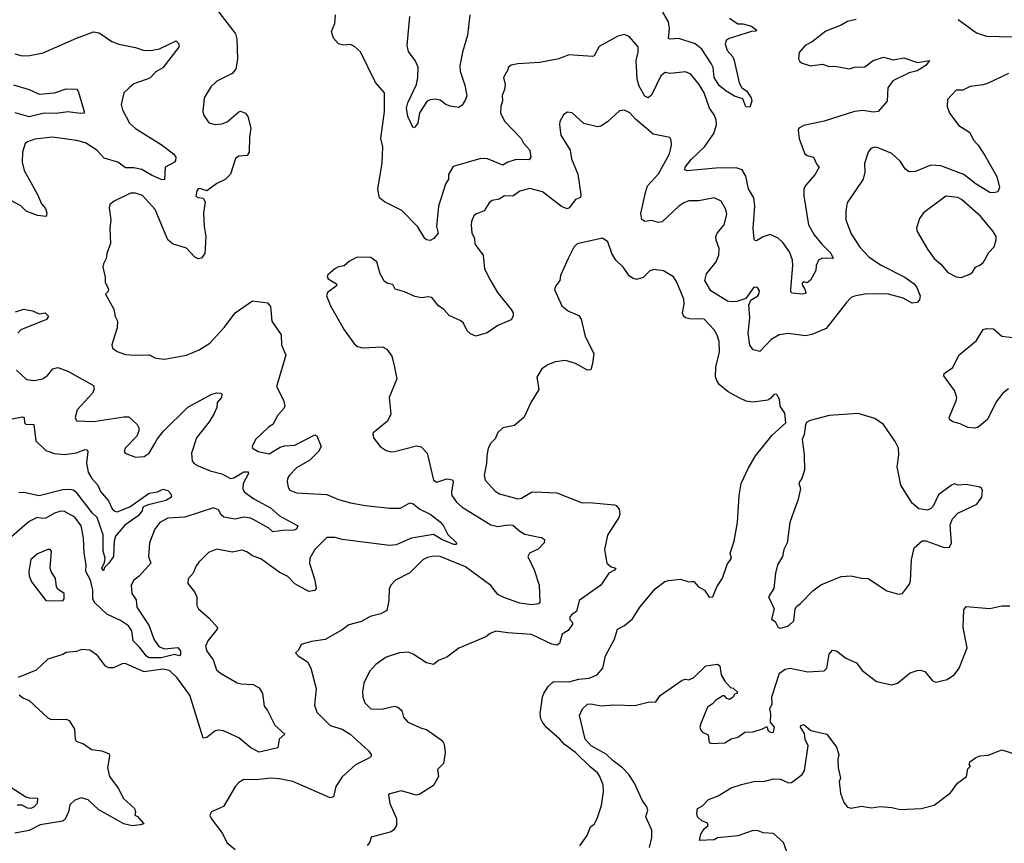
# Model space of a CAD drawing. Extents: x 1690054 to 1842981, y 782881 to 914114.
# Tile 496 of 656: x 1809570 to 1815390, y 805699 to 810567. Entities that reach past the tile are written whole.
import ezdxf

# ---------------------------------------------------------------- set-up
doc = ezdxf.new("R2010")
doc.units = 0

msp = doc.modelspace()

# ---------------------------------------------------------------- linework, layer by layer
at = {"layer": '0CON10XD'}
for points in [[(1810685, 810693.3), (1810827.9, 810507.9), (1810844.4, 810484.4), (1810852.2, 810452.2), (1810857.1, 810335), (1810847.8, 810275), (1810825, 810250), (1810735, 810203.8), (1810699.7, 810170.3), (1810659.4, 810105), (1810651.4, 810025), (1810655.8, 810005), (1810686.8, 809956.8), (1810725, 809946.9), (1810765, 809951.9), (1810796.1, 809963.9), (1810865, 810023.3), (1810875, 810026.2), (1810905, 810013.8), (1810918.6, 809995), (1810935.4, 809925.4), (1810927.3, 809872.7), (1810926.9, 809785), (1810913.3, 809765), (1810865, 809760), (1810845, 809746.7), (1810815.4, 809654.6), (1810785, 809622.9), (1810735, 809598.6), (1810675, 809556), (1810635, 809568.6), (1810625, 809567.1), (1810616, 809555), (1810610, 809525), (1810625, 809516.7), (1810655, 809512.5), (1810665, 809490), (1810656.7, 809425), (1810660, 809345), (1810670, 809285), (1810663.3, 809185), (1810645, 809157.5), (1810625, 809153.8), (1810605, 809164.2), (1810555, 809215.8), (1810473.1, 809243.1), (1810445.8, 809265), (1810370, 809445), (1810295, 809528.6), (1810255, 809542.5), (1810225, 809542), (1810127.5, 809495), (1810102.5, 809475), (1810097.5, 809455), (1810108.6, 809385), (1810103.1, 809335), (1810106.7, 809245), (1810084.4, 809185), (1810081.4, 809155), (1810064.3, 809125), (1810060.8, 809105), (1810074.2, 809045), (1810074.3, 809015), (1810094, 808975), (1810090.7, 808959.3), (1810077.5, 808945), (1810125.5, 808855.5), (1810133, 808813), (1810148, 808785), (1810146.5, 808745), (1810121.4, 808671.4), (1810113.3, 808645), (1810117.5, 808625), (1810145, 808605.6), (1810195, 808588.8), (1810246.4, 808583.6), (1810335, 808586.9), (1810375, 808565.8), (1810425, 808561.4), (1810555, 808584.3), (1810630, 808615), (1810693.3, 808655), (1810780.3, 808749.7), (1810844, 808835), (1810945, 808906.2), (1811033.9, 808893.9), (1811051.2, 808871.2), (1811060.8, 808785), (1811114.2, 808705), (1811116.7, 808645), (1811142, 808585), (1811090, 808405), (1811090, 808395), (1811128.3, 808318.3), (1811136, 808285), (1811131.2, 808268.8)], [(1814515, 810567.3), (1814463.5, 810556.5), (1814425.3, 810534.7), (1814335, 810499.2), (1814253.4, 810436.6), (1814212, 810415), (1814177.7, 810372.3), (1814173.8, 810335), (1814180.5, 810320.5), (1814195, 810310), (1814245, 810294.3), (1814315, 810304.2), (1814355, 810290.5), (1814385, 810293.1), (1814475, 810277.3), (1814505, 810286.2), (1814565, 810288.8), (1814615, 810325.5), (1814675.6, 810345.6), (1814735, 810330.6), (1814795, 810340.8), (1814875.8, 810314.2), (1814947.5, 810325), (1814925, 810296.7), (1814875, 810265.6), (1814827.1, 810252.9), (1814730.8, 810205), (1814701.4, 810165), (1814698.1, 810085), (1814645, 810024.6), (1814615, 810021.5), (1814555, 810029.5), (1814505, 810024.6), (1814325, 809966.5), (1814205, 809940.8), (1814175.7, 809925), (1814170.5, 809915), (1814176.9, 809863.1), (1814210, 809775), (1814225, 809764.6), (1814262, 809755), (1814281.2, 809711.2), (1814295.8, 809695), (1814268.9, 809651.1), (1814213.7, 809586.3), (1814204.4, 809565), (1814204.4, 809525.6), (1814232.9, 809355), (1814266.4, 809295), (1814310.5, 809240.5), (1814365, 809187.5), (1814377.5, 809155), (1814315, 809158.1), (1814291.2, 809145), (1814278, 809115), (1814276.2, 809085), (1814245, 809027.5), (1814225, 809012.5), (1814205, 809017.5), (1814195, 809010), (1814195, 809000), (1814211.2, 808975), (1814216, 808955), (1814211.7, 808948.3), (1814196.1, 808943.9), (1814135, 808951.2), (1814128.3, 808958.3), (1814126.9, 808975), (1814140.4, 809115), (1814136.9, 809145), (1814120, 809195), (1814080.9, 809250.9), (1814052, 809275), (1814005, 809296.7), (1813965, 809284.5), (1813925, 809260), (1813915, 809261.2), (1813910.3, 809270.3), (1813904.5, 809335), (1813914.5, 809465), (1813908.8, 809515), (1813878.1, 809568.1), (1813862.3, 809642.3), (1813840.2, 809680.2), (1813805, 809691.5), (1813685, 809690.3), (1813515, 809673.6), (1813500.6, 809680.6), (1813503.1, 809695), (1813539.6, 809740.4), (1813616.9, 809815), (1813673.1, 809895), (1813687.8, 809945), (1813686.2, 809976.2), (1813675.6, 810005), (1813647.9, 810045), (1813616.1, 810135), (1813585.4, 810185), (1813537.1, 810245), (1813505, 810258.2), (1813415, 810250), (1813385.6, 810254.4), (1813359.4, 810235), (1813305, 810120.6), (1813285, 810105.6), (1813265, 810114.3), (1813231.6, 810175), (1813218.8, 810215), (1813212.8, 810325), (1813225.3, 810375), (1813226.2, 810406.2), (1813175, 810465.8), (1813145, 810480), (1813105, 810470), (1812995, 810408), (1812965.8, 810354.2), (1812955, 810348.8), (1812815, 810358.6), (1812755.7, 810335.7), (1812644.2, 810314.2), (1812515, 810306.7), (1812475, 810297.5), (1812457.5, 810285), (1812457.5, 810275), (1812430, 810225), (1812438.8, 810185), (1812436.2, 810155), (1812421.7, 810118.3), (1812423, 810087), (1812413.3, 810055), (1812410.8, 810015), (1812437.5, 809965), (1812533.6, 809865), (1812548.1, 809838.1), (1812585.5, 809795), (1812590, 809755), (1812580.3, 809739.7), (1812505, 809740.4), (1812455, 809725.5), (1812425, 809708.2), (1812335, 809743.9), (1812295, 809746), (1812131.1, 809698.9), (1812105, 809652.5), (1812104.2, 809625), (1812085.6, 809594.4), (1812044.7, 809465.3), (1812033.8, 809345), (1812042.9, 809305), (1812017.1, 809272.9), (1811995, 809262.5), (1811975, 809265.8), (1811965, 809274.3), (1811922.9, 809342.9), (1811829.1, 809439.1), (1811725, 809490), (1811696, 809515), (1811687.1, 809565), (1811711.3, 809721.3), (1811715.3, 809815), (1811705.2, 809865), (1811726.8, 810025), (1811725.6, 810135), (1811672.9, 810195), (1811585, 810376.2), (1811549.1, 810409.1), (1811525, 810420), (1811485, 810417.1), (1811454.6, 810424.6), (1811425, 810458.8), (1811413.2, 810496.8), (1811432.9, 810545), (1811436.9, 810595)], [(1812230, 810595), (1812217.5, 810475), (1812187.2, 810375), (1812170.8, 810295), (1812172.6, 810262.6), (1812200.4, 810180.4), (1812212.1, 810117.9), (1812205.7, 810095), (1812185, 810062.5), (1812165, 810048.8), (1812115, 810055.7), (1812088.8, 810065), (1812055, 810091.2), (1812025, 810098), (1811995, 810093.3), (1811977, 810083), (1811933.6, 810016.4), (1811922.2, 809955), (1811905, 809931.2), (1811895, 809927.5), (1811863.1, 809995), (1811855.6, 810045), (1811863.5, 810075), (1811914.6, 810185), (1811922.9, 810225), (1811925, 810286.7), (1811906.6, 810326.6), (1811868.3, 810378.3), (1811860.8, 810415), (1811875.7, 810585)], [(1813765.6, 810575.6), (1813815, 810542), (1813845, 810542), (1813895, 810528.8), (1813927.5, 810505), (1813921.7, 810498.3), (1813895, 810497.5), (1813762.5, 810455), (1813745.9, 810444.1), (1813738.8, 810425), (1813751.2, 810385), (1813785, 810346.7), (1813793.8, 810325), (1813823, 810193), (1813837.5, 810165), (1813865, 810146.7), (1813893.3, 810105), (1813897.5, 810085), (1813885, 810050), (1813862.7, 810052.7), (1813845, 810100), (1813795, 810116), (1813745, 810144.4), (1813705, 810178.9), (1813674.2, 810225), (1813669.5, 810285), (1813657.3, 810307.3), (1813602.5, 810392.5), (1813562.5, 810425), (1813465, 810456.4), (1813415, 810451.1), (1813405.7, 810455.7), (1813411.3, 810515), (1813404.7, 810554.7), (1813370.6, 810610.6)], [(1815117.8, 810567.8), (1815225, 810488.9), (1815285, 810468.9), (1815435, 810466.5)], [(1809540, 810365), (1809585, 810353.1), (1809630, 810355), (1809708.3, 810371.7), (1809905, 810458.6), (1810005, 810495.6), (1810038.9, 810488.9), (1810115, 810437.5), (1810155, 810422.5), (1810255, 810402.9), (1810305.4, 810385.4), (1810353.8, 810386.2), (1810396.7, 810395), (1810495, 810441.2), (1810511.2, 810425), (1810510.8, 810405), (1810415, 810283.1), (1810375, 810258.6), (1810338.2, 810221.8), (1810245, 810188.5), (1810216.4, 810163.6), (1810185.8, 810134.2), (1810169.4, 810065), (1810176.9, 810035), (1810219.4, 809955), (1810253.7, 809923.7), (1810405, 809830), (1810478, 809775), (1810492, 809755), (1810491.2, 809735), (1810484, 809725), (1810428.8, 809695), (1810425, 809621.2), (1810405, 809623.5), (1810348.2, 809648.2), (1810291.8, 809681.8), (1810245, 809692), (1810195, 809692.5), (1810149.5, 809725), (1810068.7, 809748.7), (1810026.4, 809796.4), (1809958.5, 809838.5), (1809905, 809853.8), (1809762.6, 809872.6), (1809659.8, 809860.2), (1809615, 809845.6), (1809602.5, 809835), (1809585.6, 809785), (1809584.5, 809725), (1809595.4, 809675), (1809675, 809534.3), (1809698.3, 809478.3), (1809721.2, 809451.2), (1809730, 809425), (1809725.5, 809404.5), (1809675, 809409.5), (1809608, 809435), (1809576.3, 809466.3), (1809524.6, 809494.6)], [(1815415, 810250), (1815295, 810192.3), (1815265, 810181.8), (1815187.3, 810172.7), (1815145, 810150), (1815105, 810151.5), (1815054.2, 810095), (1815051.4, 810055), (1815066.5, 810015), (1815121.7, 809941.7), (1815185, 809899.4), (1815208.2, 809855), (1815235.6, 809825), (1815274.3, 809765), (1815345, 809641.2), (1815361.4, 809575), (1815350.5, 809549.5), (1815326.9, 809543.1), (1815305, 809545.7), (1815224.1, 809594.1), (1815151.2, 809651.2), (1815015, 809703.7), (1814955, 809706.7), (1814865, 809669.1), (1814825, 809668.6), (1814804.2, 809685), (1814775, 809730.8), (1814725, 809776.4), (1814645, 809810.5), (1814625, 809812.9), (1814600, 809805), (1814584.2, 809785), (1814563.6, 809716.4), (1814566.1, 809665), (1814556.3, 809623.7), (1814460, 809485), (1814452.2, 809437.8), (1814452.1, 809385), (1814485, 809302), (1814535, 809222.5), (1814588.9, 809165), (1814658, 809118), (1814801.9, 809045), (1814857.8, 809005), (1814871.9, 808985), (1814891.4, 808935), (1814889.1, 808910.9), (1814875, 808896.2), (1814845, 808890.8), (1814791.9, 808921.9), (1814705.3, 808945.3), (1814575, 808946.9), (1814505, 808933.5), (1814485, 808924.2), (1814456, 808895), (1814337.2, 808742.8), (1814252.7, 808707.3), (1814215, 808698.8), (1814115, 808713.3), (1814058.8, 808705), (1814012.2, 808677.8), (1813945, 808606.7), (1813905, 808616.2), (1813885, 808642.5), (1813875.9, 808715), (1813886.2, 808805), (1813879.5, 808879.5), (1813890.7, 808909.3), (1813932.5, 808935), (1813938.8, 808945), (1813943.3, 808965), (1813930, 808985), (1813915, 808986.2), (1813905, 808980), (1813861.7, 808918.3), (1813808.8, 808901.2), (1813775, 808899.1), (1813754.4, 808904.4), (1813655.7, 808965), (1813618.6, 809025), (1813628.5, 809065), (1813685.6, 809135), (1813702.7, 809175), (1813704.5, 809215), (1813685.8, 809264.2), (1813684.3, 809285), (1813692.9, 809305), (1813734.4, 809355.6), (1813748.9, 809415), (1813744.3, 809445), (1813716, 809495), (1813675, 809514.2), (1813585, 809495.6), (1813525, 809496.5), (1813495, 809485.4), (1813465.3, 809464.7), (1813368.2, 809371.8), (1813345, 809369.4), (1813305, 809380.6), (1813264.3, 809374.3), (1813246.7, 809386.7), (1813241.7, 809421.7), (1813268.9, 809545), (1813280.4, 809585), (1813345, 809655.6), (1813410, 809775), (1813422.9, 809825), (1813421.2, 809855), (1813411.7, 809871.7), (1813315, 809890.8), (1813209.1, 809979.1), (1813176.4, 810016.4), (1813145, 810032), (1813115, 810028), (1813045, 809963.3), (1813005, 809938), (1812985.6, 809934.4), (1812905, 809953.3), (1812836.1, 810016.1), (1812805, 810020), (1812783.8, 810005), (1812762.9, 809965), (1812760, 809945), (1812768, 809885), (1812822.9, 809795), (1812831.9, 809745), (1812868.5, 809655), (1812885.9, 809534.1), (1812883.9, 809516.1), (1812855, 809504.5), (1812817.7, 809455), (1812805, 809448.9), (1812772.8, 809462.8), (1812660.1, 809550.1), (1812585, 809570), (1812525, 809553.4), (1812485, 809523.9), (1812435, 809525.5), (1812404.4, 809505.6), (1812362.1, 809497.9), (1812345, 809483.8), (1812315, 809438), (1812265, 809417.5), (1812255, 809407.5), (1812239.5, 809375), (1812237.5, 809355), (1812241.8, 809305), (1812258.8, 809275), (1812260.3, 809240.3), (1812310, 809175), (1812317.5, 809095), (1812351.8, 809025), (1812394.3, 808955), (1812475.7, 808855), (1812485.6, 808835), (1812485.6, 808815), (1812475, 808793.3), (1812395, 808760), (1812333, 808717), (1812265, 808695.7), (1812235, 808710), (1812215, 808728.8), (1812193.6, 808773.6), (1812177.5, 808787.5), (1812108.9, 808818.9), (1812076, 808855), (1812045.5, 808875.5), (1812005, 808925.7), (1811985, 808930), (1811945, 808924), (1811905, 808932), (1811845, 808959.2), (1811790, 808975), (1811775, 809002.5), (1811745, 809008.8), (1811725, 809020), (1811700, 809065), (1811680, 809135), (1811645, 809162), (1811565, 809164), (1811519.3, 809140.7), (1811488.3, 809111.7), (1811455, 809106.7), (1811432.5, 809095), (1811390.7, 809059.3), (1811386.7, 809045), (1811392.5, 809035), (1811442.5, 809005), (1811442.5, 808995), (1811390, 808955), (1811383.3, 808935), (1811406.2, 808875), (1811488, 808735), (1811548.7, 808648.7), (1811566.7, 808635), (1811595, 808628.6), (1811713.9, 808633.9), (1811740.5, 808620.5), (1811768.8, 808578.8), (1811784.2, 808514.2)], [(1809532.7, 810182.7), (1809625, 810155.4), (1809685, 810126.7), (1809775, 810135.7), (1809845, 810159.2), (1809905.5, 810155.5), (1809915.8, 810145), (1809950, 810025), (1809950, 810015), (1809927.1, 810012.9), (1809855, 810022.5), (1809785, 810012.8), (1809715, 810015.4), (1809625, 809992.3), (1809542.7, 810017.3)], [(1815135, 809044.2), (1815185, 809062.9), (1815202, 809075), (1815219.2, 809105), (1815245, 809116.2), (1815266.1, 809133.9), (1815298.5, 809191.5), (1815330, 809225), (1815341.4, 809265), (1815340.8, 809285), (1815324.3, 809315), (1815249.4, 809405), (1815137.1, 809505), (1815115, 809516.5), (1815045, 809523.5), (1814912, 809425), (1814888.3, 809391.7), (1814870, 809335), (1814874.4, 809314.4), (1814935, 809210), (1814975, 809156), (1815015, 809122.5), (1815055, 809073.5), (1815105, 809047.5), (1815135, 809044.2)], [(1812880, 805685), (1812923.8, 805745), (1812944.3, 805795.7), (1812965, 805813.3), (1812983.8, 805845), (1813007.9, 805922.1), (1813020, 806005), (1813018.6, 806045), (1812997.2, 806097.2), (1812985.7, 806115), (1812941.9, 806151.9), (1812855.5, 806235), (1812787.3, 806285), (1812761.9, 806315), (1812683.6, 806383.6), (1812659.2, 806415), (1812650, 806435), (1812647.1, 806465), (1812660.8, 806565), (1812668.6, 806585), (1812693.4, 806626.6), (1812725, 806655.6), (1812815, 806654.5), (1812875, 806669.5), (1812935, 806675.6), (1812983.3, 806695), (1813016, 806735), (1813032.7, 806807.3), (1813086.2, 806905), (1813104.2, 806965.8), (1813145, 806986.2), (1813191.2, 807025), (1813235.7, 807094.3), (1813325, 807203.3), (1813383.9, 807246.1), (1813405, 807253.3), (1813475, 807261.2), (1813524.1, 807244.1), (1813543, 807247), (1813555, 807247.5), (1813582.5, 807215), (1813617.5, 807195), (1813644.2, 807154.2), (1813666.7, 807155), (1813691.2, 807215), (1813723, 807267), (1813752.1, 807347.9), (1813777.1, 807385), (1813769.2, 807415), (1813792.9, 807485), (1813811.9, 807595), (1813821.8, 807755), (1813834.5, 807825), (1813875, 807914.2), (1813919.9, 807990.1), (1814017.9, 808112.1), (1814097.5, 808185), (1814091.7, 808241.7), (1814065, 808282.5), (1814060.8, 808325), (1814045, 808351.1), (1814035, 808354.4), (1814025, 808349.4), (1814010.5, 808329.5), (1813991.3, 808318.7), (1813905, 808305.7), (1813863.3, 808313.3), (1813818.8, 808335), (1813758.1, 808368.1), (1813705, 808411.2), (1813690, 808435), (1813683, 808457), (1813684.2, 808514.2), (1813707.1, 808605), (1813704.3, 808665), (1813691.7, 808701.7), (1813674.3, 808734.3), (1813615, 808797.5), (1813529.3, 808799.3), (1813505.5, 808805.5), (1813494.2, 808815), (1813488.1, 808835), (1813497.3, 808885), (1813495.3, 808915.3), (1813454.4, 809015), (1813435, 809048), (1813375, 809082.9), (1813318.8, 809091.2), (1813295, 809082), (1813255, 809042.5), (1813215, 809031.9), (1813195, 809036.9), (1813175, 809051.9), (1813137.1, 809105), (1813092.9, 809145), (1813069.2, 809185), (1813046.7, 809255), (1813015, 809276.7), (1812865, 809242), (1812845, 809222.5), (1812811.3, 809155), (1812766.2, 809055), (1812762.2, 809025), (1812738.6, 808995), (1812731.7, 808971.7), (1812775, 808876.2), (1812813.3, 808845), (1812875, 808818), (1812887.9, 808797.9), (1812912.5, 808695), (1812962.9, 808595), (1812956, 808535), (1812945, 808497.5), (1812925, 808496.2), (1812855.9, 808535.9), (1812795, 808552.5), (1812735, 808544.4), (1812692.1, 808527.9), (1812656.1, 808503.9), (1812626.4, 808453.6), (1812638.8, 808381.2), (1812590, 808305), (1812552.3, 808217.7), (1812495, 808168.8), (1812426.1, 808153.9), (1812395, 808126.7), (1812380.7, 808089.3), (1812355, 808063.3), (1812338.8, 808035), (1812331.2, 807988.8), (1812329.4, 807945), (1812315.8, 807875), (1812321.4, 807845), (1812380.2, 807780.2), (1812405, 807765.7), (1812515, 807734.6), (1812535, 807739.5), (1812595, 807774.2), (1812615, 807777.5), (1812745, 807770), (1812895, 807712), (1812935, 807714.3), (1813085, 807699.2), (1813096.2, 807695), (1813112.5, 807675), (1813117.1, 807645), (1813110.8, 807625), (1813045, 807520), (1813027.1, 807435), (1813040.8, 807355), (1813065, 807333.8), (1813092.5, 807325), (1813085, 807314), (1813051.2, 807295), (1813005, 807224.2), (1812877.5, 807135), (1812860.7, 807069.3), (1812835, 807054.2), (1812822.1, 807037.9), (1812821.1, 807021.1), (1812837.5, 807005), (1812836.7, 806995), (1812812.1, 806957.9), (1812776, 806935), (1812759.5, 806880.5), (1812745, 806870), (1812715, 806876), (1812595, 806934), (1812455, 806943.1), (1812385, 806954), (1812350.3, 806939.7), (1812325, 806920), (1812165, 806852.2), (1812095, 806799.2), (1812045, 806780), (1812015, 806756.2), (1811975, 806766.2), (1811895, 806817.5), (1811865, 806828), (1811815, 806824.4), (1811735, 806799.2), (1811674.5, 806755.5), (1811637.5, 806715), (1811604.3, 806645), (1811595.6, 806595), (1811597.1, 806565), (1811609.1, 806529.1), (1811645, 806494.3), (1811707.9, 806492.1), (1811785, 806509.2), (1811805, 806504), (1811828.8, 806485), (1811838, 806445), (1811864.4, 806414.4), (1811945, 806378.8), (1811975, 806372.5), (1812068.8, 806305), (1812078, 806285), (1812083.8, 806235), (1812075, 806170), (1812040, 806135), (1812044.2, 806095), (1812015, 806040), (1811935, 805989.5), (1811915, 805984.4), (1811825, 806008.6), (1811757.5, 805992.5), (1811750, 805985), (1811756.7, 805935), (1811797.1, 805845), (1811797.5, 805805), (1811781.2, 805778.8), (1811765, 805768), (1811646.7, 805735), (1811640, 805705), (1811624.1, 805685.9)], [(1809545, 808841.2), (1809595, 808856.2), (1809645.4, 808845.4), (1809685, 808828.8), (1809720, 808835), (1809740, 808815), (1809727.5, 808795), (1809575.6, 808734.4), (1809558.5, 808715)], [(1815413.8, 808386.2), (1815380.5, 808359.5), (1815341.4, 808308.6), (1815290.8, 808205), (1815235, 808158.8), (1815215, 808153.6), (1815175, 808156.9), (1815128.7, 808178.7), (1815085, 808190), (1815066.7, 808205), (1815064.3, 808215), (1815105.5, 808314.5), (1815108.6, 808335), (1815095.8, 808375), (1815033, 808463), (1815033.7, 808476.3), (1815085, 808511.1), (1815120, 808585), (1815225, 808671.9), (1815265, 808735.8), (1815285, 808741.9), (1815325, 808739.2), (1815375, 808697.1), (1815439.7, 808689.7)], [(1809550.8, 808495), (1809609.6, 808439.6), (1809655, 808433.8), (1809704, 808445), (1809733.3, 808465), (1809765, 808503.3), (1809795, 808511.9), (1809855, 808490), (1810006.2, 808405), (1810009.2, 808385), (1809999.7, 808360.3), (1809908.7, 808261.3), (1809898, 808215), (1809905.9, 808195.9), (1810005, 808191.5), (1810185, 808220), (1810215, 808220), (1810263.3, 808175), (1810273.3, 808155), (1810273.6, 808136.4), (1810261.2, 808105), (1810192.5, 808035), (1810186.2, 808015), (1810193.8, 808005), (1810255, 807981.4), (1810305.4, 807984.6), (1810334.2, 808005), (1810367.9, 808062.1), (1810381.3, 808088.7), (1810419.2, 808135), (1810563.8, 808276.2), (1810705, 808353.8), (1810735, 808361.8), (1810759.3, 808359.3), (1810764.3, 808354.3), (1810763.3, 808335), (1810736.2, 808305), (1810734.3, 808275), (1810717.1, 808235), (1810689.8, 808190.2), (1810615.5, 808095), (1810584.5, 808005), (1810588.3, 807958.3), (1810602.2, 807942.2), (1810625, 807929.4), (1810695, 807900), (1810765, 807883.8), (1810815, 807854.7), (1810835, 807858.8), (1810895, 807894.6), (1810920, 807895), (1810922.9, 807885), (1810890.7, 807825), (1810888.9, 807795), (1810895.9, 807775.9), (1810953.3, 807735), (1811052.4, 807682.4), (1811105, 807635.5), (1811213.3, 807575), (1811206.2, 807555), (1811190.7, 807549.3), (1811125, 807548.5), (1811065, 807540), (1811041.3, 807561.3), (1810935, 807620.3), (1810895, 807625.9), (1810844, 807616), (1810776.6, 807626.6), (1810760.9, 807640.9), (1810745, 807669.4), (1810715, 807682.2), (1810545, 807626.4), (1810445, 807621.8), (1810398.5, 807595), (1810367.5, 807555), (1810336.5, 807475), (1810330, 807395), (1810344.3, 807355), (1810275, 807278.9), (1810244.4, 807255), (1810229.1, 807225), (1810233.1, 807175), (1810257.5, 807137.5), (1810262.2, 807095), (1810281.8, 807065), (1810334.7, 806985), (1810362.2, 806905), (1810392.2, 806862.2), (1810425, 806848.2), (1810505, 806857.1), (1810519.2, 806835), (1810520.8, 806815), (1810515, 806808), (1810485, 806814.5), (1810405.5, 806794.5), (1810335, 806795.2), (1810319.7, 806805), (1810278.4, 806858.4), (1810240.6, 806895), (1810232.2, 806955), (1810212.8, 806985), (1810165, 807016.5), (1810084, 807054), (1810012.7, 807122.7), (1810002.8, 807145), (1810001.7, 807195), (1809988.8, 807255), (1809960.5, 807305), (1809963.2, 807345), (1809950, 807415), (1809946.8, 807505), (1809932.1, 807575), (1809895, 807627.3), (1809835, 807660), (1809812, 807662), (1809775, 807651.4), (1809725, 807621.1), (1809705, 807618.5), (1809672.5, 807625), (1809625, 807601.4), (1809479.1, 807475)], [(1811784.2, 808514.2), (1811798, 808445), (1811753.3, 808335), (1811763.3, 808235), (1811743.3, 808195), (1811657, 808123), (1811660, 808095), (1811700, 808045), (1811735, 808021.2), (1811765, 808013.8), (1811785, 808014), (1811915, 808048.1), (1811942.1, 808042.1), (1811978, 808005), (1812015.8, 807845), (1812035, 807834.5), (1812095, 807852.7), (1812127, 807847), (1812132.2, 807835), (1812122, 807775), (1812124.1, 807754.1), (1812151.5, 807715), (1812185, 807686.5), (1812355, 807580.9), (1812395, 807570.9), (1812455, 807582.1), (1812485, 807579.5), (1812525, 807543.5), (1812555, 807526.2), (1812640.5, 807509.5), (1812655, 807507.5), (1812671.2, 807495), (1812670, 807475), (1812635, 807438), (1812584, 807415), (1812574, 807395), (1812610.6, 807315), (1812639.4, 807225), (1812644.4, 807125), (1812635.3, 807114.7), (1812595, 807108.5), (1812525, 807117.9), (1812432.1, 807152.1), (1812395, 807170.6), (1812355, 807223.8), (1812205, 807332.7), (1812055, 807393.4), (1812015, 807396), (1811980.8, 807389.2), (1811954, 807376), (1811875, 807296.9), (1811791.2, 807255), (1811765, 807226.7), (1811754, 807205), (1811750.8, 807135), (1811740, 807075), (1811705, 807055.8), (1811640.4, 807039.6), (1811590.6, 807009.4), (1811515, 806991.4), (1811475, 806961.1), (1811375.8, 806904.2), (1811295, 806892.5), (1811233.3, 806875), (1811218.3, 806841.7), (1811200, 806825), (1811215, 806807.5), (1811270.9, 806770.9), (1811291.4, 806735), (1811322.9, 806615), (1811312, 806515), (1811326, 806475), (1811405.7, 806395), (1811475, 806373.6), (1811522.5, 806345), (1811632, 806245), (1811646.2, 806225), (1811646.7, 806215), (1811636.7, 806205), (1811555, 806163.3), (1811475, 806092), (1811437.8, 806035), (1811425, 805973.3), (1811405, 805967.5), (1811355, 805989.5), (1811185, 806064), (1811105, 806081.2), (1811055.6, 806084.4), (1810965, 806073.8), (1810894, 806076), (1810865, 806058.8), (1810845, 806036.2), (1810775, 805915.8), (1810702.5, 805885), (1810693.8, 805865), (1810701.2, 805845), (1810767.5, 805757.5), (1810794, 805704), (1810842.9, 805662.9)], [(1811131.2, 808268.8), (1811095, 808230), (1811066.2, 808175), (1811040.9, 808159.1), (1810964, 808085), (1810943.8, 808045), (1810946.7, 808035), (1810980, 808015), (1811045, 808000.7), (1811109.3, 808040.7), (1811135, 808048.8), (1811195, 808052.7), (1811315, 808113.8), (1811326.8, 808106.8), (1811352.5, 808045), (1811335, 808014.3), (1811285, 807964.6), (1811205, 807919.1), (1811164.3, 807875), (1811153.1, 807855), (1811150.6, 807835), (1811155.6, 807805), (1811166.4, 807786.4), (1811205, 807770), (1811385, 807760.4), (1811455, 807730.8), (1811525, 807712.5), (1811614.5, 807695.5), (1811755, 807680.5), (1811820.9, 807679.1), (1811875, 807710.8), (1811895, 807705.7), (1811933.9, 807673.9), (1811995, 807644.3), (1812055, 807599.4), (1812075.6, 807575), (1812100.6, 807525), (1812151.2, 807475), (1812150, 807465), (1812135, 807466), (1812065, 807495.5), (1812015, 807524.4), (1811885, 807502), (1811795.9, 807464.1), (1811755, 807458.5), (1811475, 807494.6), (1811433.6, 807506.4), (1811385, 807507.1), (1811313.6, 807436.4), (1811283.8, 807383.8), (1811282, 807355), (1811314, 807255), (1811322.5, 807205), (1811315, 807193.3), (1811278.3, 807188.3), (1811195, 807232.5), (1811155.5, 807275.5), (1811102.5, 807302.5), (1810995, 807380.6), (1810945, 807398.6), (1810912, 807422), (1810885, 807432.2), (1810825, 807420.9), (1810735, 807436.9), (1810685, 807418.1), (1810628.9, 807361.1), (1810610.6, 807335), (1810594.2, 807295), (1810565, 807263.3), (1810564, 807235), (1810603.3, 807185), (1810617.5, 807155), (1810617.5, 807105), (1810627.5, 807085), (1810690, 807030), (1810738, 806975), (1810737.5, 806965), (1810681.4, 806895), (1810668.1, 806865), (1810675.6, 806835), (1810713.5, 806783.5), (1810733.8, 806725), (1810755.6, 806705), (1810855, 806648.2), (1810878.6, 806641.4), (1810948.7, 806638.7), (1810985, 806617.5), (1811004, 806585), (1811015, 806510), (1811035, 806483.3), (1811078.3, 806398.3), (1811136.7, 806345), (1811103.3, 806315), (1811095.7, 806264.3), (1810985, 806237.8), (1810935, 806264.1), (1810865, 806321.8), (1810775, 806364.5), (1810745, 806368.6), (1810725, 806364.3), (1810675, 806323.8), (1810655, 806320), (1810575, 806574), (1810499.3, 806679.3), (1810455, 806719.8), (1810415, 806728.2), (1810305, 806713.1), (1810192.3, 806762.3), (1810175, 806760.8), (1810123.4, 806736.6), (1810097, 806737), (1810077, 806747), (1810029.7, 806809.7), (1809985, 806840), (1809935, 806844), (1809905, 806832), (1809845, 806827.1), (1809825, 806814.2), (1809735, 806787.1), (1809666.8, 806723.2), (1809561.4, 806678.6)], [(1809465, 808196.7), (1809585, 808220), (1809596.2, 808215), (1809598.8, 808185), (1809605, 808176.7), (1809654.1, 808174.1), (1809665, 808078), (1809725, 808020), (1809775, 808003.6), (1809835, 807997.4), (1809905, 808006.4), (1809955, 808026), (1809967.5, 808025), (1809972.1, 808015), (1809965.3, 807945.3), (1809975, 807892.9), (1809996.7, 807855), (1810030.8, 807815), (1810048.1, 807778.1), (1810095, 807723.8), (1810117, 807677), (1810132, 807662), (1810145, 807658.1), (1810221.2, 807688.8), (1810335, 807769.6), (1810385, 807777.1), (1810415, 807792), (1810446.2, 807785), (1810463.3, 807765), (1810466.7, 807745), (1810433.3, 807725), (1810323.2, 807696.8), (1810297.5, 807685), (1810293.3, 807665), (1810270, 807635), (1810191.1, 807578.9), (1810136.2, 807515), (1810128.5, 807485), (1810123.2, 807395), (1810095, 807353.1), (1810070.3, 807329.7), (1810065, 807310), (1810054.7, 807325), (1810071.5, 807358.5), (1810074.7, 807385), (1810063.6, 807425), (1810062.4, 807522.4), (1810027.2, 807625), (1810000.5, 807650.5), (1809905, 807773), (1809885, 807786), (1809865, 807790), (1809825, 807788.7), (1809685, 807753.9), (1809595, 807773.2), (1809565, 807769.8)], [(1814065, 806970), (1814075, 806973.3), (1814115, 806983.8), (1814145.8, 807014.2), (1814152.9, 807085), (1814160.6, 807099.4), (1814185, 807116.2), (1814258.3, 807191.7), (1814305, 807226.2), (1814425, 807276), (1814485, 807280), (1814545, 807266), (1814585, 807264), (1814695, 807192), (1814765, 807172), (1814787.5, 807175), (1814828.8, 807231.2), (1814835, 807250), (1814841.2, 807375), (1814857.5, 807445), (1814905, 807486.7), (1814925, 807486.7), (1815035, 807447.5), (1815065, 807450), (1815076.7, 807475), (1815069.3, 807580.7), (1815083, 807617), (1815115, 807651.2), (1815227.3, 807702.7), (1815256.2, 807745), (1815260, 807785), (1815255, 807797.5), (1815245, 807803.3), (1815165, 807820), (1815115, 807816.7), (1815095, 807823.3), (1815077.5, 807815), (1815000.5, 807759.5), (1814968.3, 807691.7), (1814955, 807677.5), (1814935, 807667.5), (1814885, 807676.7), (1814845, 807710), (1814778, 807815), (1814755.5, 807925), (1814767.1, 807995), (1814764.3, 808035), (1814745, 808073.8), (1814675, 808174), (1814625, 808210), (1814525, 808240), (1814355, 808227.5), (1814242.6, 808197.4), (1814222.6, 808187.4), (1814214.5, 808175.5), (1814207.5, 808115), (1814195.7, 808085), (1814206.7, 807995), (1814207.8, 807905), (1814192.5, 807855), (1814175, 807830), (1814184.3, 807795), (1814170, 807725), (1814154.4, 807684.4), (1814121.9, 807595), (1814105.6, 807475), (1814085.6, 807435), (1814078.1, 807395), (1814048.6, 807345), (1814036.9, 807295), (1814027.5, 807205), (1813995.7, 807155), (1814030, 807085), (1814013, 807023), (1814035, 807010), (1814052.5, 806975), (1814065, 806970)], [(1809825, 807133.3), (1809833.3, 807145), (1809832.5, 807175), (1809795, 807202), (1809787.5, 807215), (1809781.4, 807265), (1809755.7, 807305), (1809750, 807325), (1809758.1, 807425), (1809748.8, 807435), (1809735, 807436.5), (1809675, 807410.9), (1809635, 807377.5), (1809623.3, 807305), (1809625, 807280), (1809640, 807245), (1809723.3, 807135), (1809825, 807133.3)], [(1813291.5, 805675), (1813307.1, 805732.9), (1813307, 805777), (1813271.4, 805855), (1813281.8, 805895), (1813276.8, 805915), (1813250, 805955), (1813204.7, 806054.7), (1813170.4, 806105), (1813132.1, 806145), (1813077.6, 806187.6), (1813035.5, 806225.5), (1812947.5, 806275), (1812912.9, 806315), (1812879.4, 806455), (1812896.7, 806495), (1812925, 806522.2), (1812945, 806523.6), (1813005, 806511.2), (1813085, 806518.2), (1813205, 806514.5), (1813285, 806533.1), (1813330, 806535), (1813355, 806572.5), (1813485, 806663.8), (1813505, 806670), (1813525, 806666.2), (1813555, 806678.5), (1813625, 806747.5), (1813695, 806758.8), (1813707.7, 806747.7), (1813716, 806695), (1813737.7, 806657.7), (1813770.7, 806620.7), (1813786.1, 806616.1), (1813810, 806595), (1813810, 806585), (1813795, 806580), (1813786.4, 806563.6), (1813765, 806550), (1813750, 806555), (1813735, 806570), (1813725, 806570), (1813684.4, 806545.6), (1813665, 806523.8), (1813635.8, 806504.2), (1813595, 806406.7), (1813590.6, 806385), (1813595, 806367.5), (1813605.9, 806355.9), (1813639.5, 806339.5), (1813644.4, 806295), (1813658.9, 806288.9), (1813737.7, 806292.3), (1813775, 806316.7), (1813815, 806326.2), (1813855, 806356), (1813905, 806358), (1813960, 806375), (1813985, 806390), (1813994.2, 806364.2), (1814012.5, 806355), (1814025, 806355.8), (1814031.5, 806385), (1814006.7, 806415), (1814008.8, 806465), (1814003.6, 806493.6), (1814016.8, 806523.2), (1814015.6, 806565), (1814060, 806705), (1814095, 806729.1), (1814123.6, 806733.6), (1814227.5, 806712.5), (1814325, 806718.8), (1814340, 806735), (1814355, 806816.7), (1814375, 806840), (1814397, 806837), (1814452.6, 806792.6), (1814515.8, 806765.8), (1814550.3, 806720.3), (1814635, 806656), (1814725, 806636.7), (1814757.5, 806645), (1814833.9, 806706.1), (1814875, 806720), (1814895, 806722.5), (1814920, 806715), (1814965, 806660), (1814985, 806652.5), (1815051.7, 806668.3), (1815095, 806696.7), (1815122, 806735), (1815170.6, 806855), (1815146.4, 806975), (1815151.2, 807078.8), (1815165, 807099.2), (1815303.2, 807086.8), (1815375, 807103.1), (1815423.2, 807103.2)], [(1809566.1, 806576.1), (1809588.8, 806558.8), (1809625, 806544), (1809735, 806440), (1809755, 806431.9), (1809845, 806433.8), (1809862.5, 806425), (1809893.2, 806373.2), (1809896.9, 806315), (1809903.9, 806303.9), (1809947, 806287), (1809995, 806254), (1810055, 806246.7), (1810097.8, 806227.8), (1810101.4, 806215), (1810089.4, 806145), (1810099.5, 806095), (1810152.1, 806025), (1810183.1, 805965), (1810204.3, 805945), (1810248.1, 805905), (1810253.9, 805886.1), (1810250, 805865), (1810265, 805856.7), (1810302.5, 805815), (1810282.3, 805807.7), (1810235, 805802.3), (1810186, 805815), (1810036.9, 805896.9), (1809975, 805956.7), (1809935, 805967.9), (1809895.8, 805955), (1809865, 805925.8), (1809858.1, 805885), (1809837.5, 805842.5), (1809825, 805830.8), (1809690.7, 805809.3), (1809625, 805774.3), (1809540.3, 805759.7)], [(1814120, 805605), (1814084.5, 805704.5), (1814025, 805756.9), (1813965, 805760.8), (1813935, 805772), (1813905, 805774), (1813815, 805744.1), (1813695, 805731.2), (1813675, 805718.8), (1813587.5, 805715), (1813595.9, 805754.1), (1813616.1, 805783.9), (1813640, 805805), (1813635, 805818), (1813602.7, 805832.7), (1813576.2, 805855), (1813571.4, 805875), (1813575.7, 805904.3), (1813605, 805920.6), (1813640.9, 805959.1), (1813699.2, 805980.8), (1813775, 806027.5), (1813836.1, 806046.1), (1813910, 806065), (1813975, 806066.8), (1814025, 806080.5), (1814067.4, 806077.4), (1814115, 806057.1), (1814132.1, 806057.9), (1814194.4, 806105), (1814209.6, 806130.4), (1814230, 806275), (1814212, 806312), (1814207.9, 806347.9), (1814184.6, 806385), (1814186, 806395), (1814205, 806402), (1814246.4, 806366.4), (1814340, 806345), (1814398.3, 806268.3), (1814412, 806225), (1814405.7, 806195), (1814406.9, 806145), (1814421.2, 806085), (1814414.3, 806065), (1814420.8, 805995), (1814441.1, 805941.1), (1814462.4, 805912.4), (1814485, 805906.5), (1814545, 805918.1), (1814605, 805908.5), (1814655, 805916.1), (1814725, 805911.1), (1814775, 805899.6), (1814897.5, 805905), (1814975.5, 805924.5), (1815072.1, 805997.9), (1815114, 806055), (1815166.2, 806095), (1815175, 806140), (1815190, 806155), (1815182.5, 806165), (1815185, 806180), (1815220, 806205), (1815245, 806217.1), (1815295, 806220.8), (1815375, 806250.8), (1815455, 806226.2)], [(1809511.4, 806035), (1809605, 805974.5), (1809625, 805967.8), (1809675.8, 805965.8), (1809672.9, 805935), (1809654.4, 805915), (1809635.6, 805905.6), (1809615, 805907.7), (1809585, 805924.6), (1809554.6, 805925.4)]]:
    msp.add_lwpolyline(points, dxfattribs=at)

doc.saveas('drawing.dxf')
